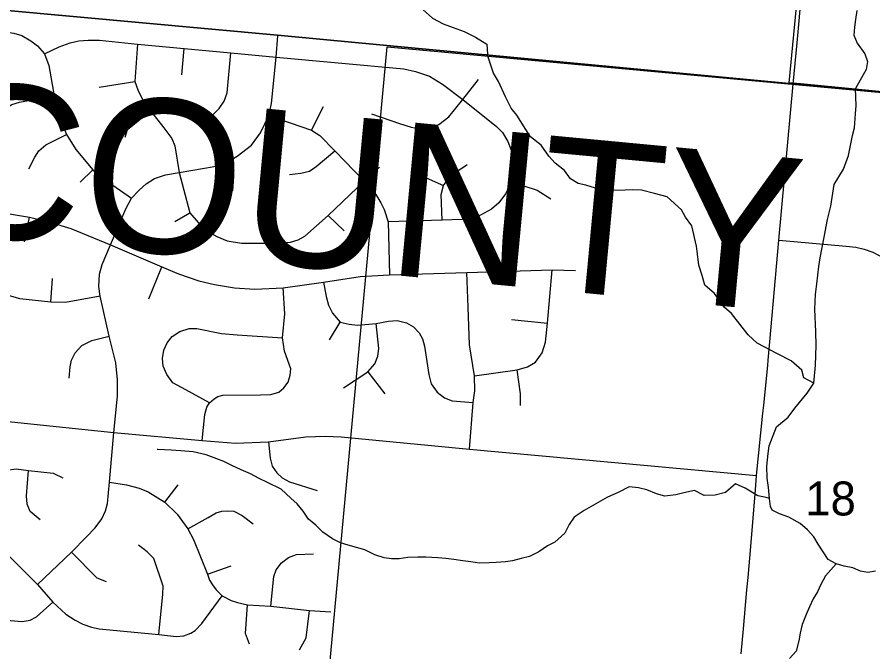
# Model space of a CAD drawing. Extents: x -38.1 to 35.9, y -2.7 to 28.5.
# Drawn here: x 12.554 to 13.609, y 14.299 to 15.081 of the extents above; entities that cross this region are included whole.
import ezdxf

# ---------------------------------------------------------------- set-up
doc = ezdxf.new("R2010")
doc.units = 0
for name, color, linetype in [('GM_X_City_Street', 7, 'Continuous'), ('GM_X_Interchange_Ramps', 7, 'Continuous'), ('GM_X_Minor_River', 7, 'Continuous'), ('GM_X_Rail_Line', 7, 'Continuous'), ('GM_X_Section', 7, 'Continuous'), ('GM_X_US_Route', 7, 'Continuous')]:
    doc.layers.add(name, color=color, linetype=linetype)

msp = doc.modelspace()

# ---------------------------------------------------------------- linework, layer by layer
at = {"layer": 'GM_X_City_Street'}
for p, q in [((12.7575, 15.0098), (12.7602, 15.0425)), ((12.6557, 14.9949), (12.6995, 15.0018)), ((13.1036, 14.9795), (13.123, 15.0041)), ((12.9172, 14.942), (12.932, 14.9711)), ((12.6323, 14.8778), (12.6476, 14.8931)), ((12.982, 14.8789), (13.0011, 14.8962)), ((13.0548, 14.8847), (13.08, 14.8736)), ((12.7489, 14.8294), (12.7671, 14.8402)), ((12.5634, 14.8042), (12.5696, 14.8346)), ((12.8683, 14.8027), (12.8682, 14.8343)), ((12.9379, 14.8369), (12.9575, 14.8179)), ((13.482, 14.6809), (13.4931, 14.8065)), ((12.7167, 14.7341), (12.7326, 14.7735)), ((12.5958, 14.73), (12.5979, 14.7593)), ((12.9392, 14.6834), (12.9526, 14.7055)), ((13.1636, 14.7088), (13.208, 14.7039)), ((13.4745, 14.6029), (13.4794, 14.6518)), ((12.9868, 14.644), (13.0077, 14.617)), ((13.4735, 14.5933), (13.4745, 14.6029)), ((13.4658, 14.5163), (13.4735, 14.5933)), ((12.7364, 14.4837), (12.7528, 14.5048)), ((12.7892, 14.3947), (12.8184, 14.4053))]:
    msp.add_line(p, q, dxfattribs=at)
for points in [[(12.5026, 15.0661), (12.5367, 15.0635), (12.5503, 15.0614), (12.5602, 15.0583), (12.5715, 15.0518), (12.5796, 15.0457), (12.588, 15.0357), (12.5933, 15.0214), (12.6002, 14.984), (12.6061, 14.9594), (12.6154, 14.9363), (12.6267, 14.9179), (12.6476, 14.8931), (12.6631, 14.8806), (12.6953, 14.8579)], [(12.5795, 14.3823), (12.6215, 14.422), (12.6398, 14.4408), (12.6505, 14.4518), (12.6588, 14.463), (12.6634, 14.4728), (12.6657, 14.4818), (12.6684, 14.5084), (12.6734, 14.5694), (12.678, 14.6142), (12.6782, 14.6344), (12.6761, 14.6552), (12.668, 14.6882), (12.6568, 14.7375), (12.6553, 14.7492), (12.656, 14.7646), (12.6592, 14.7763), (12.6695, 14.8007), (12.6883, 14.8449), (12.6953, 14.8579), (12.7047, 14.868), (12.7133, 14.8758), (12.7237, 14.8822), (12.7373, 14.8867), (12.7543, 14.8897), (12.7974, 14.897), (12.8122, 14.9017), (12.8258, 14.9096), (12.8431, 14.9235), (12.8544, 14.9387), (12.8645, 14.9598), (12.868, 14.9746), (12.8735, 15.0319), (12.8756, 15.0582)], [(12.588, 15.0357), (12.6061, 15.0445), (12.6196, 15.0494), (12.6305, 15.0518), (12.6421, 15.0528), (12.656, 15.0525), (12.7026, 15.0479), (12.7602, 15.0425), (12.8179, 15.0371), (12.8735, 15.0319), (12.9499, 15.0249), (13.031, 15.0172), (13.0455, 15.014), (13.0625, 15.0083), (13.0788, 14.9984), (13.1036, 14.9795), (13.1453, 14.9464), (13.1524, 14.9388), (13.1593, 14.9277), (13.1632, 14.9172), (13.1656, 14.905), (13.1655, 14.8911), (13.1638, 14.8782), (13.1562, 14.8632), (13.1482, 14.8523), (13.1391, 14.8446), (13.1255, 14.8371), (13.1137, 14.8328), (13.1029, 14.8318), (13.0782, 14.831), (13.0117, 14.8288)], [(12.7026, 15.0479), (12.6995, 15.0018), (12.7032, 14.9917), (12.7094, 14.9788), (12.7189, 14.9658), (12.7354, 14.9447), (12.7451, 14.9315), (12.7489, 14.9224), (12.7543, 14.8897), (12.7671, 14.8402), (12.7775, 14.828), (12.7888, 14.8176), (12.8004, 14.8107), (12.8131, 14.8055), (12.831, 14.8027), (12.8683, 14.8027), (12.8913, 14.8038), (12.9007, 14.8067), (12.909, 14.8112), (12.9379, 14.8369), (12.982, 14.8789)], [(12.7946, 14.96), (12.8035, 14.9687), (12.8096, 14.9774), (12.8132, 14.9878), (12.8179, 15.0371)], [(12.6568, 14.7375), (12.614, 14.7297), (12.5958, 14.73), (12.5578, 14.7342), (12.5427, 14.7387), (12.5298, 14.7462), (12.517, 14.7573), (12.5106, 14.7691), (12.5052, 14.783), (12.5032, 14.7969), (12.5076, 14.8428), (12.5147, 14.9252), (12.5164, 14.9354), (12.5206, 14.9465), (12.5275, 14.957), (12.5365, 14.9659), (12.548, 14.9733), (12.5574, 14.9764), (12.6002, 14.984)], [(12.9912, 14.9621), (13.0256, 14.95), (13.04, 14.9457), (13.0536, 14.9432), (13.0655, 14.9449), (13.0741, 14.9488), (13.0865, 14.9582), (13.1036, 14.9795)], [(12.6876, 14.9334), (12.6905, 14.9425), (12.7189, 14.9658)], [(12.8645, 14.9598), (12.9172, 14.942), (12.9273, 14.9351), (12.9459, 14.9163), (12.982, 14.8789), (12.9963, 14.8624), (13.0028, 14.8525), (13.0066, 14.8439), (13.0117, 14.8288), (13.0135, 14.7637)], [(12.569, 14.8942), (12.5764, 14.9085), (12.5813, 14.9164), (12.5899, 14.9236), (12.6154, 14.9363)], [(12.89, 14.8873), (12.904, 14.8887), (12.9148, 14.8915), (12.923, 14.8969), (12.9459, 14.9163)], [(12.8204, 14.8673), (12.821, 14.8786), (12.8122, 14.9017)], [(13.0782, 14.831), (13.0772, 14.8625), (13.08, 14.8736), (13.0889, 14.8861), (13.1092, 14.8994)], [(13.1638, 14.8782), (13.1953, 14.868), (13.2121, 14.8571)], [(12.48, 14.8453), (12.5076, 14.8428), (12.5425, 14.8391), (12.5696, 14.8346), (12.5947, 14.8287), (12.6206, 14.8207), (12.6695, 14.8007), (12.7326, 14.7735), (12.7532, 14.7647), (12.7784, 14.7564), (12.7978, 14.7519), (12.8222, 14.7478), (12.8474, 14.7461), (12.8824, 14.7475), (12.9322, 14.7545), (12.977, 14.7615), (13.0135, 14.7637), (13.1085, 14.7665), (13.214, 14.7697), (13.2425, 14.7688)], [(13.4931, 14.8065), (13.5762, 14.7989), (13.588, 14.7975), (13.5983, 14.7952), (13.609, 14.7914), (13.6215, 14.7851)], [(13.1118, 14.5488), (13.1166, 14.6063), (13.1185, 14.6207), (13.118, 14.6391), (13.112, 14.6772), (13.1101, 14.7238), (13.1085, 14.7665)], [(13.118, 14.6391), (13.1708, 14.6466), (13.1836, 14.6502), (13.1932, 14.6559), (13.2016, 14.6675), (13.2056, 14.6805), (13.208, 14.7039), (13.214, 14.7697)], [(12.7825, 14.5596), (12.7856, 14.5914), (12.7883, 14.6008), (12.7917, 14.606), (12.7972, 14.6107), (12.8017, 14.6137), (12.8078, 14.6154), (12.8545, 14.6158), (12.8671, 14.6161), (12.8769, 14.6191), (12.883, 14.6244), (12.8884, 14.6313), (12.8911, 14.6401), (12.8918, 14.648), (12.884, 14.6698), (12.8813, 14.6861), (12.8845, 14.7155), (12.8824, 14.7475)], [(12.9322, 14.7545), (12.9352, 14.7371), (12.938, 14.7262), (12.9429, 14.7163), (12.9526, 14.7055), (12.9637, 14.7027), (12.9741, 14.7017), (12.9967, 14.7037), (13.0122, 14.7067), (13.0228, 14.7074), (13.0344, 14.7044), (13.0429, 14.6994), (13.0497, 14.6923), (13.0542, 14.6846), (13.0566, 14.6759), (13.062, 14.6408), (13.0647, 14.6294), (13.0721, 14.6192), (13.081, 14.6123), (13.0905, 14.6085), (13.1166, 14.6063)], [(12.9565, 14.6243), (12.9868, 14.644), (12.9954, 14.6539), (12.9988, 14.6633), (13.0001, 14.673), (12.9967, 14.7037)], [(12.7917, 14.606), (12.7624, 14.6218), (12.7463, 14.6306), (12.7389, 14.6407), (12.7343, 14.6512), (12.7337, 14.6604), (12.7353, 14.6707), (12.7395, 14.6799), (12.7454, 14.6875), (12.7549, 14.6937), (12.7664, 14.6974), (12.7757, 14.6974), (12.8063, 14.6914), (12.8255, 14.6896), (12.8813, 14.6861)], [(11.451, 14.6889), (11.926, 14.6437), (12.1017, 14.6267), (12.2597, 14.6111), (12.4683, 14.5907), (12.6734, 14.5694), (12.7825, 14.5596), (12.8234, 14.5563), (12.8644, 14.5579), (12.9104, 14.5639), (12.934, 14.565), (12.9537, 14.5642), (13.1118, 14.5488), (13.4658, 14.5163)], [(12.6184, 14.6363), (12.6198, 14.6502), (12.6215, 14.6587), (12.626, 14.6676), (12.6343, 14.6766), (12.6464, 14.6828), (12.668, 14.6882)], [(13.4794, 14.6518), (13.48, 14.6587), (13.482, 14.6809)], [(13.1749, 14.6028), (13.1748, 14.617), (13.1708, 14.6466)], [(12.8644, 14.5579), (12.8663, 14.5377), (12.8689, 14.528), (12.8744, 14.5198), (12.8811, 14.5136), (12.8903, 14.5086), (12.9241, 14.498)], [(12.4871, 14.4768), (12.526, 14.5132), (12.5346, 14.52), (12.5412, 14.5232), (12.5534, 14.5245), (12.5684, 14.5228), (12.5987, 14.5194), (12.6107, 14.5135)], [(12.583, 14.462), (12.5704, 14.4722), (12.5667, 14.4811), (12.5658, 14.4914), (12.5684, 14.5228)], [(12.6684, 14.5084), (12.6891, 14.5051), (12.7047, 14.5008), (12.716, 14.4962), (12.7364, 14.4837), (12.7516, 14.469), (12.765, 14.4507), (12.7718, 14.4376), (12.7892, 14.3947), (12.7915, 14.3877), (12.795, 14.3817), (12.7996, 14.3757), (12.8071, 14.3682), (12.8181, 14.3626), (12.8259, 14.3598), (12.8382, 14.3571), (12.8669, 14.3555), (12.9146, 14.3503), (12.941, 14.3486)], [(12.765, 14.4507), (12.7897, 14.4649), (12.7998, 14.4705), (12.8065, 14.4726), (12.8143, 14.4731), (12.8216, 14.4723), (12.8318, 14.4673), (12.8452, 14.4571)], [(12.5288, 14.4321), (12.5795, 14.3823), (12.5986, 14.3603), (12.6145, 14.3457), (12.6258, 14.3381), (12.6353, 14.3334), (12.6461, 14.3296), (12.6554, 14.3275), (12.729, 14.3205), (12.7503, 14.3182), (12.7599, 14.3191), (12.7685, 14.3223), (12.7739, 14.3257), (12.7821, 14.334), (12.8071, 14.3682)], [(12.729, 14.3205), (12.7339, 14.3703), (12.7344, 14.3802), (12.7229, 14.4143), (12.7146, 14.4226), (12.7042, 14.4308)], [(12.6215, 14.422), (12.6525, 14.3905), (12.664, 14.3858)], [(12.8669, 14.3555), (12.8707, 14.392), (12.8738, 14.4003), (12.8801, 14.4087), (12.8889, 14.4156), (12.8987, 14.4192), (12.9196, 14.4198)], [(12.5222, 14.3477), (12.5368, 14.3388), (12.5606, 14.3366), (12.5704, 14.3381), (12.5781, 14.3422), (12.5986, 14.3603)], [(12.8409, 14.3086), (12.836, 14.3218), (12.8382, 14.3571)], [(12.9025, 14.3016), (12.9108, 14.3165), (12.9146, 14.3503)]]:
    msp.add_lwpolyline(points, dxfattribs=at)
at = {"layer": 'GM_X_Interchange_Ramps'}
for p, q in [((13.4931, 14.8065), (13.511, 14.9985)), ((13.482, 14.6809), (13.4931, 14.8065)), ((13.4745, 14.6029), (13.4794, 14.6518)), ((13.4735, 14.5933), (13.4745, 14.6029)), ((13.4658, 14.5163), (13.4735, 14.5933))]:
    msp.add_line(p, q, dxfattribs=at)
for points in [[(13.511, 14.9985), (13.5156, 15.0493), (13.5215, 15.1136)], [(13.4794, 14.6518), (13.48, 14.6587), (13.482, 14.6809)], [(13.4468, 14.2968), (13.4494, 14.3276), (13.4539, 14.3754), (13.4553, 14.3909), (13.4586, 14.4289), (13.4643, 14.4988), (13.4658, 14.5163)]]:
    msp.add_lwpolyline(points, dxfattribs=at)
at = {"layer": 'GM_X_Section'}
for points in [[(13.0544, 15.0903), (13.0663, 15.0797), (13.0795, 15.0729), (13.0919, 15.0681), (13.1055, 15.0632), (13.1194, 15.0564), (13.1333, 15.0477), (13.1343, 15.0355)], [(13.5894, 15.0893), (13.5876, 15.078), (13.5862, 15.0685), (13.5856, 15.059), (13.5896, 15.049), (13.5991, 15.0359), (13.6023, 15.0263), (13.6009, 15.0164), (13.5876, 14.9933)], [(13.5364, 14.6302), (13.5239, 14.6367), (13.5214, 14.6462), (13.5085, 14.6577), (13.4915, 14.6665), (13.4665, 14.6795), (13.4552, 14.6898), (13.4349, 14.7158), (13.4258, 14.7238), (13.4138, 14.7405), (13.4021, 14.7509), (13.3988, 14.763), (13.3947, 14.7756), (13.3929, 14.7889), (13.3915, 14.7991), (13.386, 14.8238), (13.3782, 14.8345), (13.3733, 14.8436), (13.3556, 14.8596), (13.34, 14.8639), (13.3241, 14.8678), (13.3134, 14.8682), (13.3039, 14.8679), (13.2883, 14.8676), (13.2765, 14.8681), (13.2674, 14.8704), (13.2552, 14.8739), (13.2458, 14.8762), (13.2363, 14.882), (13.2288, 14.8923), (13.2175, 14.9011), (13.2095, 14.9098), (13.2002, 14.9235), (13.1873, 14.9335), (13.1813, 14.9426), (13.1701, 14.9601), (13.1633, 14.9689), (13.1562, 14.983), (13.1476, 15.0016), (13.1413, 15.0119), (13.1338, 15.0355)], [(13.4818, 14.488), (13.4804, 14.5015), (13.4786, 14.5133), (13.4784, 14.5281), (13.4801, 14.5436), (13.4813, 14.5531), (13.4903, 14.5762), (13.5048, 14.5882), (13.5129, 14.5992), (13.5279, 14.6177), (13.5364, 14.6302), (13.5382, 14.6525), (13.5391, 14.6764), (13.5389, 14.6935), (13.5377, 14.7212), (13.5382, 14.7394), (13.5399, 14.7527), (13.5423, 14.7739), (13.544, 14.7846), (13.5491, 14.8099), (13.5532, 14.8319), (13.5571, 14.8482), (13.5615, 14.8748), (13.5728, 14.8937), (13.579, 14.9107), (13.5838, 14.9353), (13.5862, 14.9448), (13.5875, 14.9619), (13.5883, 14.9721), (13.5876, 14.9933)], [(12.8917, 14.4885), (12.88, 14.4997), (12.863, 14.5078), (12.8527, 14.5128), (12.8421, 14.5185), (12.8304, 14.5235), (12.819, 14.5289), (12.8092, 14.5335), (12.8005, 14.537), (12.7872, 14.542), (12.7712, 14.5455), (12.756, 14.5467), (12.7442, 14.5476), (12.7279, 14.5484), (12.7269, 14.5485)], [(13.4818, 14.488), (13.4774, 14.4893), (13.4672, 14.4914), (13.4518, 14.5009), (13.4397, 14.5061), (13.4273, 14.4957), (13.4147, 14.4921), (13.401, 14.4916), (13.3894, 14.498), (13.376, 14.4952), (13.3661, 14.4927), (13.3527, 14.4911), (13.3425, 14.4939), (13.3304, 14.4988), (13.3202, 14.5012), (13.3085, 14.5026), (13.295, 14.4957), (13.282, 14.4898)], [(13.282, 14.4898), (13.2534, 14.4734), (13.2409, 14.4652), (13.2347, 14.4562), (13.2295, 14.4456), (13.2172, 14.4345), (13.2079, 14.4297), (13.1972, 14.4223), (13.186, 14.4165), (13.1754, 14.414), (13.1651, 14.4112), (13.1563, 14.4099), (13.1449, 14.4093), (13.1362, 14.4087), (13.1244, 14.4086), (13.1134, 14.4099), (13.1036, 14.4113), (13.0926, 14.413), (13.0828, 14.4144), (13.0729, 14.4149), (13.0582, 14.416), (13.0483, 14.4158), (13.0361, 14.4153), (13.0251, 14.4136), (13.0156, 14.4138), (13.0069, 14.4151), (12.9952, 14.4188), (12.9828, 14.4247), (12.9726, 14.4276), (12.9625, 14.4308), (12.953, 14.4337), (12.9429, 14.4384), (12.9313, 14.4466), (12.9227, 14.4552), (12.9134, 14.4626), (12.9068, 14.4726), (12.8994, 14.4815), (12.8917, 14.4885)], [(13.4828, 14.4782), (13.4818, 14.488)], [(13.6122, 14.3985), (13.6027, 14.3968), (13.5936, 14.3985), (13.5842, 14.4025), (13.5736, 14.4046), (13.5638, 14.4075), (13.554, 14.413), (13.5478, 14.4226), (13.5415, 14.4318), (13.5364, 14.4407), (13.5286, 14.4496), (13.5193, 14.4574), (13.5054, 14.4652), (13.4941, 14.4693), (13.4851, 14.4736), (13.4828, 14.4782)], [(13.5638, 14.4075), (13.5506, 14.3929), (13.5451, 14.382), (13.5407, 14.3733), (13.5356, 14.3647), (13.5308, 14.3545), (13.5268, 14.3451), (13.5217, 14.333), (13.5195, 14.3221), (13.5178, 14.3126), (13.5145, 14.3001), (13.5064, 14.2912)]]:
    msp.add_lwpolyline(points, dxfattribs=at)
at = {"layer": 'GM_X_US_Route'}
for points in [[(14.0145, 14.9506), (13.5242, 14.9984), (13.5057, 15.0002), (13.5266, 15.2133), (13.543, 15.2995), (13.5391, 15.375), (13.4679, 15.5051), (13.5503, 15.4976), (13.5509, 15.5038), (13.4308, 15.5157), (13.0533, 15.5526), (13.0654, 15.6906), (12.5609, 15.7367), (12.5712, 15.8516)], [(14.9146, 14.8694), (13.5108, 14.9991), (13.5058, 14.9995), (12.8754, 15.0588), (12.5382, 15.0897), (12.0587, 15.1373), (11.995, 15.1424), (11.7337, 15.1673), (11.4979, 15.1901), (11.3319, 15.2065), (10.9945, 15.2393), (10.6636, 15.2698), (10.5289, 15.2826), (10.371, 15.2977)], [(10.371, 15.2977), (10.5289, 15.2826), (10.6636, 15.2698), (10.9945, 15.2393), (11.3319, 15.2065), (11.4979, 15.1901), (11.7337, 15.1673), (11.995, 15.1424), (12.0587, 15.1373), (12.5382, 15.0897), (12.8754, 15.0588), (13.5058, 14.9995), (13.5108, 14.9991), (14.9146, 14.8694)], [(10.371, 15.2977), (10.5289, 15.2826), (10.6636, 15.2698), (10.9945, 15.2393), (11.3319, 15.2065), (11.4979, 15.1901), (11.7337, 15.1673), (11.995, 15.1424), (12.0587, 15.1373), (12.5382, 15.0897), (12.8754, 15.0588), (13.5058, 14.9995), (13.5108, 14.9991), (14.9146, 14.8694)], [(14.9146, 14.8694), (13.5108, 14.9991), (13.5058, 14.9995), (12.8754, 15.0588), (12.5382, 15.0897), (12.0587, 15.1373), (11.995, 15.1424), (11.7337, 15.1673), (11.4979, 15.1901), (11.3319, 15.2065), (10.9945, 15.2393), (10.6636, 15.2698), (10.5289, 15.2826), (10.371, 15.2977)]]:
    msp.add_lwpolyline(points, dxfattribs=at)
msp.add_lwpolyline([(13.0103, 15.0446), (14.0166, 14.9515), (13.928, 13.9596), (12.9176, 14.045)], close=True, dxfattribs=at)

# ---------------------------------------------------------------- texts
at = {"layer": 'GM_X_Minor_River'}
msp.add_text('18', height=0.04186, rotation=0, dxfattribs=at).set_placement((13.5258, 14.4672))
at = {"layer": 'GM_X_Rail_Line'}
msp.add_text('MONTGOMERY COUNTY', height=0.189394, rotation=354.6195, dxfattribs=at).set_placement((10.5134, 14.9993))

doc.saveas('drawing.dxf')
